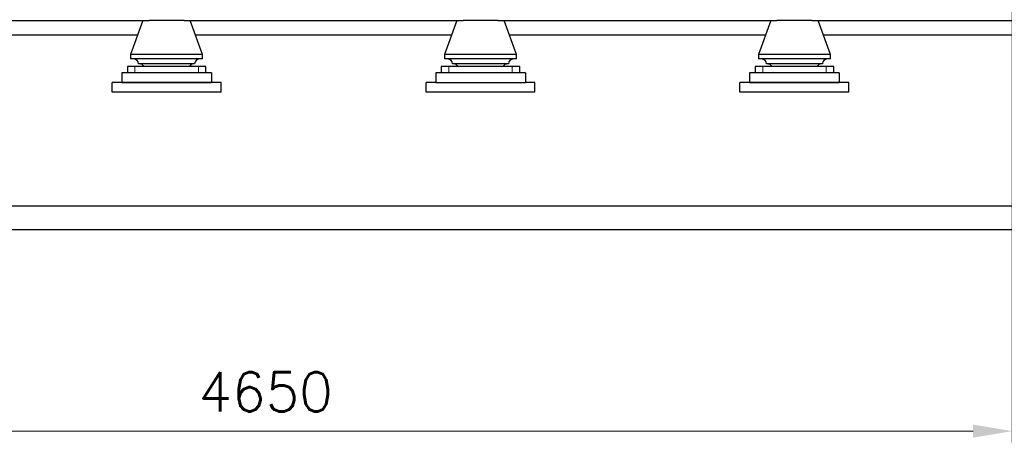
# Model space of a CAD drawing. Header units: inches. Extents: x 0 to 20790, y -12 to 14700.
# Tile 426 of 441: x 16005 to 19079, y 8476 to 9796. Entities that reach past the tile are written whole.
import ezdxf

# ---------------------------------------------------------------- set-up
doc = ezdxf.new("R2010")
doc.units = ezdxf.units.IN
doc.layers.add('1', color=7, linetype='Continuous', true_color=0xffffff)
doc.layers.add('254', color=7, linetype='Continuous', true_color=0xffffff)
doc.styles.add('latin_extended', font='simplex.shx')
doc.dimstyles.get("Standard").update_dxf_attribs({"dimtxt": 0.18, "dimasz": 0.18, "dimexe": 0.18, "dimexo": 0.0625, "dimgap": 0.09, "dimtad": 0, "dimtih": 1, "dimtoh": 1, "dimdec": 4, "dimzin": 0, "dimdsep": 46, "dimtxsty": 'Standard', "dimcen": 0.09, "dimadec": 0, "dimazin": 0, "dimtfac": 1, "dimtdec": 4, "dimtofl": 0, "dimtmove": 0, "dimatfit": 3, "dimfxl": 1, "dimtolj": 1, "dimtzin": 0, "dimarcsym": 0})

# ---------------------------------------------------------------- blocks, each defined once
blk = doc.blocks.new('_U1')
at = {"layer": '254', "color": 3, "linetype": 'Continuous', "lineweight": 13, "transparency": 16777216}
for p, q in [((14453.8, 10349), (14453.8, 8475.9)), ((19103.8, 9883.9), (19103.8, 8475.9)), ((14576.3, 8510.9), (18981.3, 8510.9))]:
    blk.add_line(p, q, dxfattribs=at)
at = {"layer": '254', "color": 3, "transparency": 16777216}
for points in [[(14576.3, 8531.4), (14576.3, 8490.5), (14453.8, 8510.9)], [(18981.3, 8490.5), (18981.3, 8531.4), (19103.8, 8510.9)]]:
    blk.add_solid(points, dxfattribs=at)
at = {"layer": 'Defpoints', "color": 0, "transparency": 16777216}
for p in [(14453.8, 10384), (19103.8, 9918.9), (19103.8, 8510.9)]:
    blk.add_point(p, dxfattribs=at)
at = {"layer": '254', "color": 2, "lineweight": 13, "transparency": 16777216, "insert": (16563, 8694.7), "char_height": 122.5, "attachment_point": 1, "style": 'latin_extended'}
blk.add_mtext('\\A1;4650', dxfattribs=at)

msp = doc.modelspace()

# ---------------------------------------------------------------- linework, layer by layer
at = {"layer": '1', "color": 2, "linetype": 'Continuous', "lineweight": 25}
for p, q in [((15538.451, 9793.942), (16409.309, 9793.942)), ((16389.838, 9793.942), (16351.338, 9687.942)), ((16518.39, 9793.942), (16409.282, 9793.942)), ((16518.438, 9793.942), (17389.224, 9793.942)), ((16576.338, 9687.942), (16537.838, 9793.942)), ((17369.838, 9793.942), (17331.338, 9687.942)), ((17498.39, 9793.942), (17389.282, 9793.942)), ((17498.353, 9793.942), (18369.284, 9793.942)), ((17556.338, 9687.942), (17517.838, 9793.942)), ((18349.838, 9793.942), (18311.338, 9687.942)), ((18478.39, 9793.942), (18369.282, 9793.942)), ((18478.341, 9793.942), (19103.838, 9793.942)), ((18536.338, 9687.942), (18497.838, 9793.942)), ((15574.242, 9748.942), (16373.524, 9748.942)), ((16554.237, 9748.942), (17353.445, 9748.942)), ((17534.158, 9748.942), (18333.44, 9748.942)), ((18514.153, 9748.942), (19103.838, 9748.942)), ((16576.338, 9687.942), (16351.338, 9687.942)), ((16351.338, 9687.942), (16351.338, 9673.709)), ((16576.338, 9673.709), (16576.338, 9687.942)), ((17556.338, 9687.942), (17331.338, 9687.942)), ((17331.338, 9687.942), (17331.338, 9673.709)), ((17556.338, 9673.709), (17556.338, 9687.942)), ((18536.338, 9687.942), (18311.338, 9687.942)), ((18311.338, 9687.942), (18311.338, 9673.709)), ((18536.338, 9673.709), (18536.338, 9687.942)), ((16576.338, 9673.709), (16351.338, 9673.709)), ((16551.338, 9658.709), (16376.338, 9658.709)), ((17556.338, 9673.709), (17331.338, 9673.709)), ((17531.338, 9658.709), (17356.338, 9658.709)), ((18536.338, 9673.709), (18311.338, 9673.709)), ((18511.338, 9658.709), (18336.338, 9658.709)), ((16603.838, 9629.942), (16323.838, 9629.942)), ((16323.838, 9629.942), (16323.838, 9599.942)), ((16341.338, 9649.942), (16341.338, 9629.942)), ((16364.645, 9649.942), (16341.338, 9649.942)), ((16563.032, 9649.942), (16364.645, 9649.942)), ((16586.338, 9649.942), (16563.032, 9649.942)), ((16586.338, 9629.942), (16586.338, 9649.942)), ((16603.838, 9629.942), (16603.838, 9599.942)), ((17303.838, 9629.942), (17303.838, 9599.942)), ((17583.838, 9629.942), (17303.838, 9629.942)), ((17344.645, 9649.942), (17321.338, 9649.942)), ((17321.338, 9649.942), (17321.338, 9629.942)), ((17543.032, 9649.942), (17344.645, 9649.942)), ((17566.338, 9649.942), (17543.032, 9649.942)), ((17566.338, 9629.942), (17566.338, 9649.942)), ((17583.838, 9629.942), (17583.838, 9599.942)), ((18283.838, 9629.942), (18283.838, 9599.942)), ((18563.838, 9629.942), (18283.838, 9629.942)), ((18324.645, 9649.942), (18301.338, 9649.942)), ((18301.338, 9649.942), (18301.338, 9629.942)), ((18523.032, 9649.942), (18324.645, 9649.942)), ((18546.338, 9649.942), (18523.032, 9649.942)), ((18546.338, 9629.942), (18546.338, 9649.942)), ((18563.838, 9629.942), (18563.838, 9599.942)), ((16633.838, 9599.942), (16293.838, 9599.942)), ((16293.838, 9569.942), (16293.838, 9599.942)), ((16323.838, 9599.942), (16603.838, 9599.942)), ((16633.838, 9569.942), (16633.838, 9599.942)), ((17303.843, 9599.942), (17273.838, 9599.942)), ((17273.838, 9569.942), (17273.838, 9599.942)), ((17303.838, 9599.942), (17583.838, 9599.942)), ((17613.838, 9599.942), (17583.833, 9599.942)), ((17613.838, 9569.942), (17613.838, 9599.942)), ((18593.838, 9599.942), (18253.838, 9599.942)), ((18253.838, 9569.942), (18253.838, 9599.942)), ((18283.838, 9599.942), (18563.838, 9599.942)), ((18593.838, 9569.942), (18593.838, 9599.942)), ((16633.838, 9569.942), (16293.838, 9569.942)), ((17613.838, 9569.942), (17273.838, 9569.942)), ((18593.838, 9569.942), (18253.838, 9569.942)), ((14413.838, 9214.374), (19103.838, 9214.374)), ((14413.838, 9140.942), (19103.838, 9140.942))]:
    msp.add_line(p, q, dxfattribs=at)
at = {"layer": '1', "color": 110, "linetype": 'Continuous', "lineweight": 13}
for p, q in [((16364.645, 9629.942), (16364.645, 9649.942)), ((16563.032, 9629.942), (16563.032, 9649.942)), ((17344.645, 9629.942), (17344.645, 9649.942)), ((17543.032, 9629.942), (17543.032, 9649.942)), ((18324.645, 9629.942), (18324.645, 9649.942)), ((18523.032, 9629.942), (18523.032, 9649.942))]:
    msp.add_line(p, q, dxfattribs=at)
at = {"layer": '1', "color": 2, "linetype": 'Continuous', "lineweight": 25}
for centre, start, end in [((16361.338, 9658.709), 0, 90), ((16379.174, 9643.755), 24.359101, 85.546788), ((16548.503, 9643.755), 94.453212, 155.640899), ((16566.338, 9658.709), 90, 180), ((17341.338, 9658.709), 0, 90), ((17359.174, 9643.755), 24.359101, 85.546788), ((17528.503, 9643.755), 94.453212, 155.640899), ((17546.338, 9658.709), 90, 180), ((18321.338, 9658.709), 0, 90), ((18339.174, 9643.755), 24.359101, 85.546788), ((18508.503, 9643.755), 94.453212, 155.640899), ((18526.338, 9658.709), 90, 180)]:
    msp.add_arc(centre, 15, start, end, dxfattribs=at)

# ---------------------------------------------------------------- dimensions: what is measured, and where the dimension line sits
at = {"layer": '254', "color": 2, "linetype": 'Continuous', "lineweight": 13}
dim = msp.add_linear_dim(base=(19103.838, 8510.942), p1=(14453.838, 10383.957), p2=(19103.838, 9918.942), dimstyle='Standard', override={"dimscale": 35, "dimtxt": 3.5, "dimasz": 3.5, "dimexe": 1, "dimexo": 1, "dimgap": 1.75, "dimtad": 1, "dimtih": 1, "dimtoh": 0, "dimdec": 2, "dimlfac": 1, "dimzin": 8, "dimdsep": 46, "dimlunit": 2, "dimtxsty": 'latin_extended', "dimsah": 1, "dimse1": 0, "dimse2": 0, "dimsd1": 0, "dimsd2": 0, "dimclrd": 3, "dimclre": 3, "dimclrt": 2, "dimtol": 0, "dimtm": -0.1, "dimtfac": 0.714286, "dimtdec": 3, "dimtofl": 1, "dimtmove": 0, "dimtzin": 8, "dimlwd": 13, "dimlwe": 13}, dxfattribs=at)
dim.commit()
dim.dimension.update_dxf_attribs({"geometry": '_U1', "text_midpoint": (16778.838, 8510.942), "dimtype": 160})

doc.saveas('drawing.dxf')
